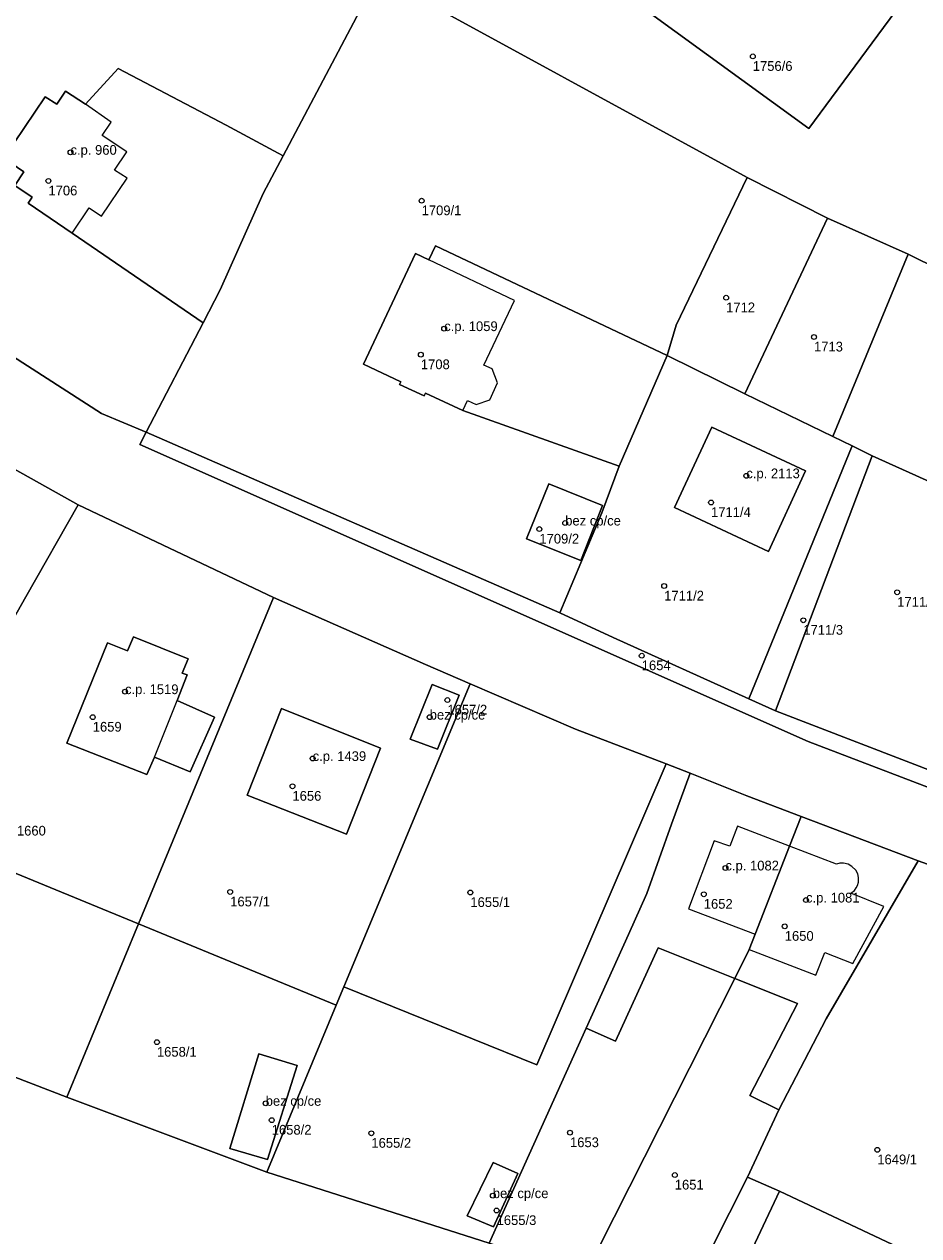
# Model space of a CAD drawing. Extents: x -878211 to -870363, y -1058464 to -1052522.
# Drawn here: x -875179 to -875087, y -1055735.2 to -1055610.5 of the extents above; entities that cross this region are included whole.
import ezdxf

# ---------------------------------------------------------------- set-up
doc = ezdxf.new("R2010")
doc.units = 0
for name, color, linetype in [('Definiční body', 7, 'Continuous'), ('Polygon budovy', 7, 'Continuous'), ('Polygon parcely', 7, 'Continuous')]:
    doc.layers.add(name, color=color, linetype=linetype)

msp = doc.modelspace()

# ---------------------------------------------------------------- linework, layer by layer
at = {"layer": 'Definiční body'}
for centre in [(-875104.09, -1055613.84994), (-875174.27, -1055623.71994), (-875176.54, -1055626.65994), (-875138.15, -1055628.69994), (-875106.83, -1055638.67994), (-875135.83, -1055641.85994), (-875097.79, -1055642.71994), (-875138.23, -1055644.53994), (-875104.75, -1055656.99994), (-875108.38, -1055659.73994), (-875123.38, -1055661.85994), (-875126.04, -1055662.47994), (-875113.2, -1055668.33994), (-875089.23, -1055668.97994), (-875098.89, -1055671.85994), (-875115.51, -1055675.50994), (-875168.66, -1055679.20994), (-875135.5, -1055680.06994), (-875171.98, -1055681.82994), (-875137.32, -1055681.82994), (-875149.36, -1055686.08994), (-875151.44, -1055688.93994), (-875106.9, -1055697.34994), (-875157.84, -1055699.80994), (-875133.14, -1055699.86994), (-875109.13, -1055700.04994), (-875098.61, -1055700.64994), (-875100.8, -1055703.34994), (-875165.38, -1055715.26994), (-875154.19, -1055721.55994), (-875153.57, -1055723.28994), (-875143.32, -1055724.63994), (-875122.89, -1055724.57994), (-875091.28, -1055726.33994), (-875112.11, -1055728.93994), (-875130.83, -1055731.05994), (-875130.44, -1055732.58994)]:
    msp.add_circle(centre, 0.25, dxfattribs=at)
at = {"layer": 'Polygon budovy'}
for points in [[(-875171.01, -1055622), (-875170.09, -1055620.6), (-875172.74, -1055618.78), (-875174.78, -1055617.43), (-875175.69, -1055618.78), (-875176.87, -1055618.02), (-875181.14, -1055624.33), (-875179.07, -1055625.73), (-875180.01, -1055627.12), (-875178.2, -1055628.33), (-875178.63, -1055628.94), (-875174.11, -1055632.03), (-875172.36, -1055629.44), (-875171.09, -1055630.27), (-875168.45, -1055626.38), (-875169.74, -1055625.54), (-875168.46, -1055623.68)], [(-875144.14, -1055645.53), (-875140.29, -1055647.34), (-875140.42, -1055647.61), (-875137.9, -1055648.78), (-875137.77, -1055648.5), (-875133.92, -1055650.27), (-875133.44, -1055649.26), (-875132.55, -1055649.65), (-875131.14, -1055649.19), (-875130.36, -1055647.44), (-875130.88, -1055646.01), (-875131.74, -1055645.62), (-875128.6, -1055638.95), (-875137.4, -1055634.79), (-875138.79, -1055634.13)], [(-875112.14, -1055660.25), (-875102.48, -1055664.78), (-875098.66, -1055656.49), (-875108.3, -1055651.98)], [(-875127.35, -1055663.48), (-875121.77, -1055665.7), (-875119.55, -1055660.07), (-875125.08, -1055657.83)], [(-875162.77, -1055677.29), (-875162.18, -1055675.84), (-875167.79, -1055673.58), (-875168.39, -1055674.99), (-875170.45, -1055674.19), (-875174.64, -1055684.49), (-875166.4, -1055687.72), (-875165.63, -1055685.94), (-875163.3, -1055680.1), (-875162.28, -1055677.48)], [(-875139.33, -1055684.1), (-875136.51, -1055685.13), (-875134.28, -1055679.56), (-875137.05, -1055678.46)], [(-875156.08, -1055689.84), (-875145.88, -1055693.86), (-875142.39, -1055685.02), (-875152.56, -1055680.94)], [(-875108.05, -1055694.55), (-875110.69, -1055701.56), (-875103.84, -1055704.15), (-875100.32, -1055695.09), (-875105.65, -1055693.03), (-875106.44, -1055695.09)], [(-875093.64, -1055699.65), (-875093.44, -1055699.38), (-875093.32, -1055699.15), (-875093.22, -1055698.79), (-875093.21, -1055698.31), (-875093.29, -1055697.96), (-875093.5, -1055697.58), (-875093.89, -1055697.19), (-875094.27, -1055696.97), (-875094.75, -1055696.85), (-875095.13, -1055696.86), (-875095.49, -1055696.94), (-875100.32, -1055695.09), (-875103.84, -1055704.15), (-875104.45, -1055705.74), (-875097.6, -1055708.38), (-875096.67, -1055706.05), (-875093.78, -1055707.18), (-875090.62, -1055701.3), (-875094, -1055699.93)], [(-875157.87, -1055726.2), (-875154.02, -1055727.33), (-875150.94, -1055717.68), (-875154.89, -1055716.45)], [(-875133.46, -1055733.13), (-875130.77, -1055734.27), (-875128.24, -1055728.79), (-875130.79, -1055727.66)]]:
    msp.add_lwpolyline(points, close=True, dxfattribs=at)
at = {"layer": 'Polygon parcely'}
for points in [[(-875201.43, -1055599.39), (-875214.82, -1055615.84), (-875203.59, -1055628.38), (-875191.44, -1055637.49), (-875171.08, -1055650.6), (-875166.48, -1055652.5), (-875160.62, -1055641.25), (-875174.11, -1055632.03), (-875178.63, -1055628.94), (-875178.2, -1055628.33), (-875180.01, -1055627.12), (-875179.07, -1055625.73), (-875181.14, -1055624.33), (-875176.87, -1055618.02), (-875175.69, -1055618.78), (-875174.78, -1055617.43), (-875172.74, -1055618.78), (-875169.36, -1055615.11), (-875158.27, -1055620.91), (-875152.91, -1055623.79), (-875152.39, -1055624.07), (-875142.62, -1055605.55)], [(-875122.62, -1055603.57), (-875098.31, -1055621.27), (-875082.29, -1055599.53)], [(-875082.29, -1055599.53), (-875098.31, -1055621.27), (-875122.62, -1055603.57)], [(-875142.62, -1055605.55), (-875104.67, -1055626.31), (-875096.4, -1055630.48), (-875088.1, -1055634.21), (-875071.55, -1055642.38), (-875062.97, -1055646.31), (-875054.89, -1055650.31), (-875044.38, -1055655.33), (-875034.3, -1055659.84), (-875024.67, -1055664.22), (-875013.89, -1055668.97), (-875003.61, -1055673.73), (-874992.74, -1055678.6), (-874992.64, -1055678.62), (-874968.96, -1055688.35)], [(-874991.85, -1055728.83), (-874992.33, -1055728.53), (-874993.31, -1055729.97), (-875013.51, -1055717.33), (-875018.08, -1055715.03), (-875098.38, -1055684.32), (-875167.12, -1055653.78), (-875166.48, -1055652.5), (-875171.08, -1055650.6), (-875191.44, -1055637.49)], [(-875193.17, -1055648.96), (-875173.49, -1055660), (-875153.38, -1055669.51), (-875137.76, -1055676.41), (-875133.15, -1055678.4), (-875122.34, -1055683.05), (-875113, -1055686.64), (-875110.53, -1055687.59), (-875104.71, -1055689.94), (-875099.11, -1055692.04), (-875087.09, -1055696.62), (-875065.73, -1055704.25), (-875043.89, -1055713.74), (-875043.4, -1055713.95), (-875024.01, -1055722.34), (-875023.64, -1055722.58), (-875022.38, -1055719.88), (-875020.1, -1055721), (-875015.84, -1055723.58), (-874999.93, -1055733.52), (-874985.59, -1055742.63)]]:
    msp.add_lwpolyline(points, dxfattribs=at)
for points in [[(-875104.67, -1055626.31), (-875142.62, -1055605.55), (-875152.39, -1055624.07), (-875154.44, -1055627.95), (-875158.86, -1055637.86), (-875160.62, -1055641.25), (-875166.48, -1055652.5), (-875123.94, -1055671.09), (-875119.63, -1055660.8), (-875117.83, -1055656.01), (-875133.92, -1055650.27), (-875137.77, -1055648.5), (-875137.9, -1055648.78), (-875140.42, -1055647.61), (-875140.29, -1055647.34), (-875144.14, -1055645.53), (-875138.79, -1055634.13), (-875137.4, -1055634.79), (-875136.72, -1055633.33), (-875112.89, -1055644.61), (-875111.96, -1055641.5)], [(-875158.27, -1055620.91), (-875169.36, -1055615.11), (-875172.74, -1055618.78), (-875174.78, -1055617.43), (-875175.69, -1055618.78), (-875176.87, -1055618.02), (-875181.14, -1055624.33), (-875179.07, -1055625.73), (-875180.01, -1055627.12), (-875178.2, -1055628.33), (-875178.63, -1055628.94), (-875174.11, -1055632.03), (-875160.62, -1055641.25), (-875158.86, -1055637.86), (-875154.44, -1055627.95), (-875152.39, -1055624.07), (-875152.91, -1055623.79)], [(-875104.92, -1055648.57), (-875096.4, -1055630.48), (-875104.67, -1055626.31), (-875111.96, -1055641.5), (-875112.89, -1055644.61)], [(-875088.1, -1055634.21), (-875096.4, -1055630.48), (-875104.92, -1055648.57), (-875095.85, -1055652.97)], [(-875133.92, -1055650.27), (-875117.83, -1055656.01), (-875112.89, -1055644.61), (-875136.72, -1055633.33), (-875137.4, -1055634.79), (-875138.79, -1055634.13), (-875144.14, -1055645.53), (-875140.29, -1055647.34), (-875140.42, -1055647.61), (-875137.9, -1055648.78), (-875137.77, -1055648.5)], [(-875079.33, -1055660.57), (-875071.55, -1055642.38), (-875088.1, -1055634.21), (-875095.85, -1055652.97), (-875093.87, -1055653.9), (-875091.8, -1055654.95)], [(-875095.85, -1055652.97), (-875104.92, -1055648.57), (-875112.89, -1055644.61), (-875117.83, -1055656.01), (-875119.63, -1055660.8), (-875123.94, -1055671.09), (-875118.45, -1055673.62), (-875104.48, -1055679.96), (-875093.87, -1055653.9)], [(-875183.8, -1055678.13), (-875178.87, -1055669.44), (-875173.49, -1055660), (-875193.17, -1055648.96), (-875213.89, -1055683.93), (-875192.63, -1055692.67)], [(-875098.66, -1055656.49), (-875102.48, -1055664.78), (-875112.14, -1055660.25), (-875108.3, -1055651.98)], [(-875098.66, -1055656.49), (-875108.3, -1055651.98), (-875112.14, -1055660.25), (-875102.48, -1055664.78)], [(-875104.48, -1055679.96), (-875118.45, -1055673.62), (-875123.94, -1055671.09), (-875166.48, -1055652.5), (-875167.12, -1055653.78), (-875098.38, -1055684.32), (-875018.08, -1055715.03), (-875013.51, -1055717.33), (-874993.31, -1055729.97), (-874992.33, -1055728.53), (-874997.21, -1055725.72), (-875013.14, -1055715.71), (-875017.4, -1055713.58), (-875041.41, -1055704.08), (-875071.59, -1055692.8), (-875101.74, -1055681.18)], [(-875091.8, -1055654.95), (-875093.87, -1055653.9), (-875104.48, -1055679.96), (-875101.74, -1055681.18)], [(-875079.33, -1055660.57), (-875091.8, -1055654.95), (-875101.74, -1055681.18), (-875071.59, -1055692.8), (-875065.54, -1055678.3), (-875065.38, -1055677.92), (-875062.06, -1055668.59), (-875070.62, -1055664.48)], [(-875119.55, -1055660.07), (-875125.08, -1055657.83), (-875127.35, -1055663.48), (-875121.77, -1055665.7)], [(-875119.55, -1055660.07), (-875121.77, -1055665.7), (-875127.35, -1055663.48), (-875125.08, -1055657.83)], [(-875173.49, -1055660), (-875178.87, -1055669.44), (-875183.8, -1055678.13), (-875192.63, -1055692.67), (-875167.27, -1055703.1), (-875153.38, -1055669.51)], [(-875133.15, -1055678.4), (-875137.76, -1055676.41), (-875153.38, -1055669.51), (-875167.27, -1055703.1), (-875146.93, -1055711.46), (-875146.14, -1055709.56)], [(-875167.79, -1055673.58), (-875168.39, -1055674.99), (-875170.45, -1055674.19), (-875174.64, -1055684.49), (-875166.4, -1055687.72), (-875165.63, -1055685.94), (-875161.96, -1055687.44), (-875159.44, -1055681.83), (-875163.3, -1055680.1), (-875162.28, -1055677.48), (-875162.77, -1055677.29), (-875162.18, -1055675.84)], [(-875167.79, -1055673.58), (-875162.18, -1055675.84), (-875162.77, -1055677.29), (-875162.28, -1055677.48), (-875163.3, -1055680.1), (-875159.44, -1055681.83), (-875161.96, -1055687.44), (-875165.63, -1055685.94), (-875166.4, -1055687.72), (-875174.64, -1055684.49), (-875170.45, -1055674.19), (-875168.39, -1055674.99)], [(-875113, -1055686.64), (-875122.34, -1055683.05), (-875133.15, -1055678.4), (-875146.14, -1055709.56), (-875126.29, -1055717.6)], [(-875137.05, -1055678.46), (-875134.28, -1055679.56), (-875136.51, -1055685.13), (-875139.33, -1055684.1)], [(-875137.05, -1055678.46), (-875139.33, -1055684.1), (-875136.51, -1055685.13), (-875134.28, -1055679.56)], [(-875156.08, -1055689.84), (-875152.56, -1055680.94), (-875142.39, -1055685.02), (-875145.88, -1055693.86)], [(-875156.08, -1055689.84), (-875145.88, -1055693.86), (-875142.39, -1055685.02), (-875152.56, -1055680.94)], [(-875114.99, -1055699.97), (-875112.46, -1055692.85), (-875110.53, -1055687.59), (-875113, -1055686.64), (-875126.29, -1055717.6), (-875146.14, -1055709.56), (-875146.93, -1055711.46), (-875154.09, -1055728.63), (-875131.21, -1055735.95), (-875121.21, -1055713.81), (-875116.86, -1055704.19)], [(-875105.95, -1055708.7), (-875104.45, -1055705.74), (-875103.84, -1055704.15), (-875100.32, -1055695.09), (-875099.11, -1055692.04), (-875104.71, -1055689.94), (-875110.53, -1055687.59), (-875112.46, -1055692.85), (-875114.99, -1055699.97), (-875116.86, -1055704.19), (-875121.21, -1055713.81), (-875118.2, -1055715.17), (-875113.83, -1055705.55)], [(-875099.48, -1055711.29), (-875104.39, -1055720.74), (-875101.41, -1055722.23), (-875096.53, -1055712.85), (-875087.09, -1055696.62), (-875099.11, -1055692.04), (-875100.32, -1055695.09), (-875103.84, -1055704.15), (-875104.45, -1055705.74), (-875105.95, -1055708.7)], [(-875203.12, -1055709.95), (-875174.63, -1055720.92), (-875167.27, -1055703.1), (-875192.63, -1055692.67)], [(-875121.43, -1055739.36), (-875130.2, -1055736.3), (-875131.21, -1055735.95), (-875154.09, -1055728.63), (-875174.63, -1055720.92), (-875203.12, -1055709.95), (-875224.29, -1055701.48), (-875240.18, -1055695.58), (-875243.1, -1055700.99), (-875273.58, -1055762.17), (-875272.31, -1055762.21), (-875267.1, -1055751.22), (-875251.72, -1055719.96), (-875202.73, -1055744.2), (-875198.37, -1055745.46), (-875196.14, -1055746.77), (-875194.25, -1055747.89), (-875145.37, -1055764.86), (-875127.49, -1055771.2), (-875121.59, -1055773.22), (-875112.04, -1055743.84)], [(-875087.09, -1055696.62), (-875096.53, -1055712.85), (-875101.41, -1055722.23), (-875104.64, -1055729.15), (-875101.33, -1055730.58), (-875079.32, -1055741), (-875065.73, -1055704.25)], [(-875174.63, -1055720.92), (-875154.09, -1055728.63), (-875146.93, -1055711.46), (-875167.27, -1055703.1)], [(-875121.43, -1055739.36), (-875105.95, -1055708.7), (-875113.83, -1055705.55), (-875118.2, -1055715.17), (-875121.21, -1055713.81), (-875131.21, -1055735.95), (-875130.2, -1055736.3)], [(-875121.43, -1055739.36), (-875112.04, -1055743.84), (-875104.64, -1055729.15), (-875101.41, -1055722.23), (-875104.39, -1055720.74), (-875099.48, -1055711.29), (-875105.95, -1055708.7)], [(-875154.02, -1055727.33), (-875150.94, -1055717.68), (-875154.89, -1055716.45), (-875157.87, -1055726.2)], [(-875154.02, -1055727.33), (-875157.87, -1055726.2), (-875154.89, -1055716.45), (-875150.94, -1055717.68)], [(-875130.79, -1055727.66), (-875133.46, -1055733.13), (-875130.77, -1055734.27), (-875128.24, -1055728.79)], [(-875130.79, -1055727.66), (-875128.24, -1055728.79), (-875130.77, -1055734.27), (-875133.46, -1055733.13)], [(-875112.04, -1055743.84), (-875108.38, -1055745.58), (-875107.74, -1055744.22), (-875101.33, -1055730.58), (-875104.64, -1055729.15)], [(-875107.74, -1055744.22), (-875105.17, -1055745.5), (-875104.33, -1055743.73), (-875079.32, -1055741), (-875101.33, -1055730.58)]]:
    msp.add_lwpolyline(points, close=True, dxfattribs=at)

# ---------------------------------------------------------------- texts
at = {"layer": 'Definiční body'}
for s, p in [('1756/6', (-875104.09, -1055615.339)), ('c.p. 960', (-875174.27, -1055623.97)), ('1706', (-875176.54, -1055628.149)), ('1709/1', (-875138.15, -1055630.189)), ('1712', (-875106.83, -1055640.169)), ('c.p. 1059', (-875135.83, -1055642.11)), ('1713', (-875097.79, -1055644.209)), ('1708', (-875138.23, -1055646.029)), ('c.p. 2113', (-875104.75, -1055657.25)), ('1711/4', (-875108.38, -1055661.229)), ('bez cp/ce', (-875123.38, -1055662.11)), ('1709/2', (-875126.04, -1055663.969)), ('1711/2', (-875113.2, -1055669.829)), ('1711/1', (-875089.23, -1055670.469)), ('1711/3', (-875098.89, -1055673.349)), ('1654', (-875115.51, -1055676.999)), ('c.p. 1519', (-875168.66, -1055679.46)), ('1657/2', (-875135.5, -1055681.559)), ('bez cp/ce', (-875137.32, -1055682.08)), ('1659', (-875171.98, -1055683.319)), ('c.p. 1439', (-875149.36, -1055686.34)), ('1656', (-875151.44, -1055690.429)), ('1660', (-875179.78, -1055694.009)), ('c.p. 1082', (-875106.9, -1055697.6)), ('1657/1', (-875157.84, -1055701.299)), ('1655/1', (-875133.14, -1055701.359)), ('1652', (-875109.13, -1055701.539)), ('c.p. 1081', (-875098.61, -1055700.899)), ('1650', (-875100.8, -1055704.839)), ('1658/1', (-875165.38, -1055716.759)), ('bez cp/ce', (-875154.19, -1055721.81)), ('1658/2', (-875153.57, -1055724.779)), ('1655/2', (-875143.32, -1055726.129)), ('1653', (-875122.89, -1055726.069)), ('1649/1', (-875091.28, -1055727.829)), ('1651', (-875112.11, -1055730.429)), ('bez cp/ce', (-875130.83, -1055731.31)), ('1655/3', (-875130.44, -1055734.079))]:
    msp.add_text(s, height=0.999996, dxfattribs=at).set_placement(p)

doc.saveas('drawing.dxf')
